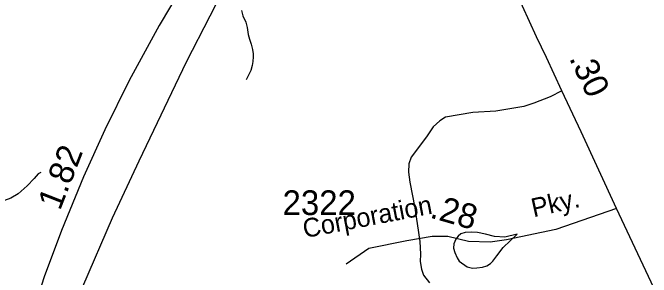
# Model space of a CAD drawing. Extents: x 2220236 to 2384410, y 720751 to 894131.
# Drawn here: x 2346104 to 2349339, y 841160 to 842500 of the extents above; entities that cross this region are included whole.
import ezdxf

# ---------------------------------------------------------------- set-up
doc = ezdxf.new("R2010")
doc.units = 0
for name, color, linetype in [('Exist Hydrographic Misc Water Feature', 7, 'Continuous'), ('Exist Road Non-System Type 51', 7, 'Continuous'), ('Exist Road Primary Interstate Divided Center Attributed', 7, 'Continuous'), ('Exist Road Primary Interstate Mileage Hundredths English Label', 7, 'Continuous'), ('Exist Road Primary NC Attributed', 7, 'Continuous'), ('Exist Road Primary NC Service Mileage Hundredths English Label', 7, 'Continuous'), ('Exist Road Secondary Mileage Hundredths English Label', 7, 'Continuous'), ('Exist Road Secondary Type 51 Attributed', 7, 'Continuous'), ('Exist Road Secondary Type 51 Label', 7, 'Continuous'), ('Exist Road Secondary Type 51 Number Label', 7, 'Continuous')]:
    doc.layers.add(name, color=color, linetype=linetype)

msp = doc.modelspace()

# ---------------------------------------------------------------- linework, layer by layer
at = {"layer": 'Exist Hydrographic Misc Water Feature'}
msp.add_lwpolyline([(2347263.7, 842511.7), (2347270.1, 842484), (2347284.6, 842451.8), (2347290.9, 842424.2), (2347297.3, 842390), (2347303.5, 842366.6), (2347311.7, 842340.7), (2347318.1, 842313), (2347322.3, 842290.9), (2347322.3, 842276.1), (2347320.9, 842252.4), (2347317.2, 842232.6), (2347309.4, 842206.7), (2347301.5, 842189.9), (2347293.6, 842174.2), (2347286, 842159.7)], dxfattribs=at)
at = {"layer": 'Exist Road Non-System Type 51'}
for points in [[(2346245.9, 841690.6), (2346232, 841684.4), (2346212.3, 841660.2), (2346176.8, 841623.7), (2346131.3, 841583.2), (2346093.6, 841560.7), (2346061.7, 841548.4), (2346031.8, 841544), (2345967.8, 841543.1), (2345903.5, 841570.5), (2345873.2, 841592.1), (2345851, 841611.8), (2345828.8, 841635.5), (2345787.8, 841713.1), (2345483.3, 842460.5)], [(2348886.4, 842104.8), (2348826.6, 842073.4), (2348744.9, 842042.5), (2348693.1, 842025.7), (2348551.4, 842002.1), (2348435.7, 841994.6), (2348296, 841971.1), (2348268.1, 841952.7), (2348234.5, 841922.3), (2348201.2, 841872), (2348122.4, 841769.1), (2348110.8, 841734.8), (2348109.3, 841692.9), (2348116, 841641), (2348141.5, 841511.4), (2348167.4, 841341.7), (2348170.3, 841277.8), (2348168.8, 841239.7), (2348175.2, 841201.8), (2348185.7, 841170), (2348216, 841132.2)], [(2348659.5, 841378.4), (2348598.1, 841362.7), (2348544.4, 841366), (2348498.9, 841377.7), (2348458.9, 841387.1), (2348426.8, 841388.8), (2348396.9, 841386.3), (2348375, 841380.2), (2348361.3, 841368.1), (2348349.4, 841353.8), (2348339.6, 841329.8), (2348337.9, 841307.7), (2348344.2, 841285.7), (2348356.6, 841258), (2348366.6, 841242), (2348407, 841212.7), (2348433.1, 841206.9), (2348455.1, 841207.2), (2348484.9, 841211.5), (2348506.9, 841217.8), (2348524.8, 841230.1), (2348536.7, 841242.2), (2348556.2, 841268.4), (2348588.6, 841311.3), (2348659.5, 841378.4)]]:
    msp.add_lwpolyline(points, dxfattribs=at)
at = {"layer": 'Exist Road Primary Interstate Divided Center Attributed'}
for points in [[(2344205.1, 834289), (2344248.3, 834428.5), (2344361.2, 834793), (2344486.3, 835199.7), (2344779.5, 836134.4), (2345074.6, 837078.9), (2345279.8, 837741.8), (2345463.5, 838326.5), (2345787.9, 839351.2), (2345940.4, 839793.2), (2346159.3, 840375.9), (2346307.8, 840751.4), (2346458.3, 841113.1), (2346608.8, 841461.2), (2346743.6, 841750.6), (2346984, 842251.2), (2347103.3, 842483.9), (2347287, 842839.8), (2347408.1, 843058.8), (2347431.8, 843101.1), (2347519.9, 843258.5)], [(2347367.4, 843262.9), (2347261.4, 843101.1), (2347177.5, 842972.8), (2346960.6, 842628.6), (2346845.3, 842435), (2346692.8, 842157.4), (2346569.7, 841907), (2346462.2, 841668.5), (2346350.8, 841396.7), (2346262.9, 841162), (2346190.5, 840935.2), (2346124.1, 840733.8), (2345963.8, 840217.5)]]:
    msp.add_lwpolyline(points, dxfattribs=at)
at = {"layer": 'Exist Road Primary NC Attributed'}
for points in [[(2349163.8, 841507.7), (2348985, 841897), (2348886.4, 842104.8), (2348807.9, 842272.3), (2348757.3, 842377.1), (2348686.6, 842532.5), (2348658.7, 842595.3), (2348625.4, 842668.9), (2348606.7, 842734.5), (2348592, 842796.3), (2348579.1, 842862), (2348570.6, 842970.7)], [(2349230.1, 837436.6), (2349235.3, 837590.2), (2349240.5, 837686.2), (2349261.5, 837958.5), (2349265, 838140.1), (2349275.4, 838370.5), (2349289.4, 838487.5), (2349334.5, 838727.8), (2349385.4, 838979.8), (2349435.1, 839170.1), (2349497.9, 839419.8), (2349604.3, 839882.4), (2349632.2, 840002.8), (2349649.1, 840086.9), (2349662.4, 840186.9), (2349660.5, 840268.7), (2349654.8, 840354.4), (2349635.7, 840455.3), (2349597.7, 840558.1), (2349552, 840678.1), (2349462.5, 840866.6), (2349352.2, 841106.5), (2349163.8, 841507.7)]]:
    msp.add_lwpolyline(points, dxfattribs=at)
at = {"layer": 'Exist Road Secondary Type 51 Attributed'}
msp.add_lwpolyline([(2349163.8, 841507.7), (2348855.4, 841402.3), (2348606.6, 841350.2), (2348523.6, 841338.3), (2348413.4, 841340.7), (2348309.2, 841366.8), (2348228.6, 841366.8), (2348100.6, 841345.4), (2347908.7, 841305.1), (2347792.6, 841226.9)], dxfattribs=at)

# ---------------------------------------------------------------- texts
at = {"layer": 'Exist Road Primary Interstate Mileage Hundredths English Label'}
msp.add_text('1.82', height=125, rotation=68.6607, dxfattribs=at).set_placement((2346343, 841494.1))
at = {"layer": 'Exist Road Primary NC Service Mileage Hundredths English Label'}
msp.add_text('.30', height=125, rotation=295.3838, dxfattribs=at).set_placement((2348921.5, 842269.8))
at = {"layer": 'Exist Road Secondary Mileage Hundredths English Label'}
msp.add_text('.28', height=125, rotation=343.9491, dxfattribs=at).set_placement((2348212.9, 841463.6))
at = {"layer": 'Exist Road Secondary Type 51 Label'}
for s, rotation, p in [('Pky.', 12.5685, (2348743, 841463.5)), ('Corporation', 10.833, (2347583.2, 841358.1))]:
    msp.add_text(s, height=95, rotation=rotation, dxfattribs=at).set_placement(p)
at = {"layer": 'Exist Road Secondary Type 51 Number Label'}
msp.add_text('2322', height=125, dxfattribs=at).set_placement((2347470.9, 841475.3))

doc.saveas('drawing.dxf')
